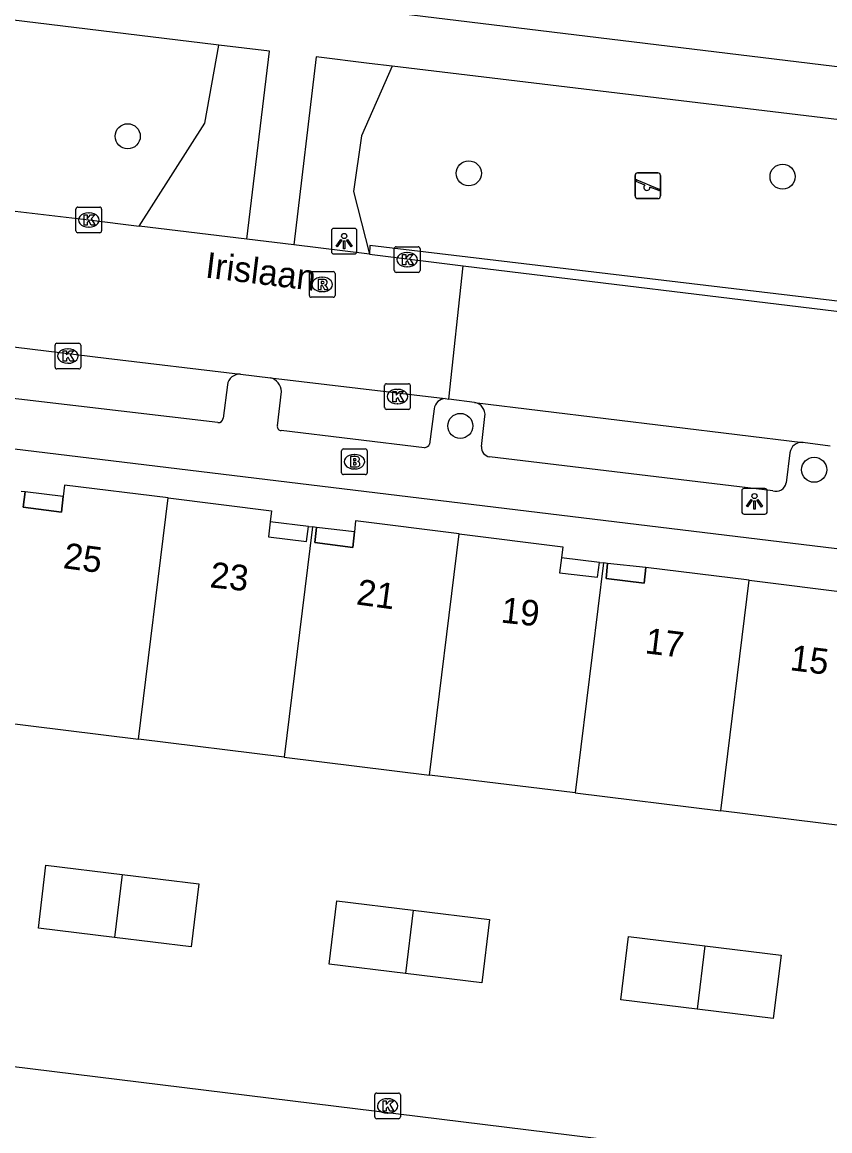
# Model space of a CAD drawing. Extents: x 161696 to 162377, y 380761 to 381673.
# Drawn here: x 162175.94 to 162207.43, y 381491.3 to 381534.51 of the extents above; entities that cross this region are included whole.
import ezdxf

# ---------------------------------------------------------------- set-up
doc = ezdxf.new("R2010")
doc.units = 0
for name, color, linetype in [('IMGEO_Boom', 7, 'Continuous'), ('IMGEO_Brandkraan', 7, 'Continuous'), ('IMGEO_Groenvoorziening', 7, 'Continuous'), ('IMGEO_Kolk', 7, 'Continuous'), ('IMGEO_Lichtpunt', 7, 'Continuous'), ('IMGEO_Openbare_ruimte_label', 7, 'Continuous'), ('IMGEO_Pand', 7, 'Continuous'), ('IMGEO_Pand_nummerreeks', 7, 'Continuous'), ('IMGEO_Pand_overbouw', 7, 'Continuous'), ('IMGEO_Rijbaan_lokaal_open', 7, 'Continuous'), ('IMGEO_Rioolput', 7, 'Continuous'), ('IMGEO_Speelvoorziening', 7, 'Continuous'), ('IMGEO_Voetpad_open', 7, 'Continuous')]:
    doc.layers.add(name, color=color, linetype=linetype)

msp = doc.modelspace()

# ---------------------------------------------------------------- linework, layer by layer
at = {"layer": 'IMGEO_Boom'}
for centre in [(162180.059, 381530.066), (162193.355, 381528.622), (162205.586, 381528.492), (162193.024, 381518.778), (162206.818, 381517.069)]:
    msp.add_circle(centre, 0.489, dxfattribs=at)
at = {"layer": 'IMGEO_Brandkraan'}
for p, q in [((162188.394, 381516.954), (162188.394, 381517.806)), ((162188.469, 381517.88), (162189.321, 381517.88)), ((162188.882, 381517.66), (162188.907, 381517.66)), ((162189.395, 381517.806), (162189.395, 381516.954)), ((162189.321, 381516.88), (162188.469, 381516.88)), ((162188.905, 381517.1), (162188.88, 381517.1))]:
    msp.add_line(p, q, dxfattribs=at)
for points in [[(162188.394, 381516.954), (162188.394, 381517.806)], [(162188.469, 381517.88), (162189.321, 381517.88)], [(162189.395, 381517.806), (162189.395, 381516.954)], [(162188.742, 381517.58), (162188.742, 381517.18), (162188.955, 381517.18)], [(162188.973, 381517.58), (162188.742, 381517.58)], [(162188.921, 381517.499), (162188.867, 381517.499), (162188.867, 381517.423)], [(162188.867, 381517.423), (162188.92, 381517.423)], [(162188.929, 381517.347), (162188.867, 381517.347), (162188.867, 381517.266)], [(162188.867, 381517.266), (162188.929, 381517.266)], [(162189.321, 381516.88), (162188.469, 381516.88)]]:
    msp.add_lwpolyline(points, dxfattribs=at)
for centre, radius, start, end in [((162188.471, 381517.804), 0.0765, 91.552, 178.448), ((162188.471, 381517.804), 0.0765, 91.552, 178.448), ((162189.319, 381517.804), 0.0765, 1.552, 88.448), ((162189.319, 381517.804), 0.0765, 1.552, 88.448), ((162188.922, 381517.461), 0.0379, 267.8285, 90.9355), ((162188.93, 381517.306), 0.0404, 269.8759, 90.5077), ((162188.977, 381517.435), 0.145, 59.4692, 91.5367), ((162189.002, 381517.482), 0.0922, 285.5137, 58.1501), ((162189.007, 381517.29), 0.105, 301.3115, 78.989), ((162188.471, 381516.956), 0.0765, 181.552, 268.448), ((162188.471, 381516.956), 0.0765, 181.552, 268.448), ((162188.961, 381517.431), 0.251, 268.6676, 293.5347), ((162189.319, 381516.956), 0.0765, 271.552, 358.448), ((162189.319, 381516.956), 0.0765, 271.552, 358.448)]:
    msp.add_arc(centre, radius, start, end, dxfattribs=at)
for centre, major_axis, ratio, start_param, end_param in [((162188.881, 381517.38), (-0.387, 0.002), 0.722429, 4.712389, 7.853982), ((162188.906, 381517.38), (-0.39, 0.002), 0.717154, 1.570796, 4.712389)]:
    msp.add_ellipse(centre, major_axis=major_axis, ratio=ratio, start_param=start_param, end_param=end_param, dxfattribs=at)
at = {"layer": 'IMGEO_Groenvoorziening'}
for points in [[(162180.51, 381526.564), (162183.066, 381530.571), (162183.61, 381533.62)], [(162190.371, 381532.793), (162189.177, 381530.086), (162188.867, 381527.912), (162189.48, 381525.468)], [(162214.568, 381522.405), (162214.607, 381522.818), (162189.494, 381525.811), (162189.48, 381525.468)]]:
    msp.add_lwpolyline(points, dxfattribs=at)
at = {"layer": 'IMGEO_Kolk'}
for p, q in [((162178.04, 381526.378), (162178.04, 381527.23)), ((162178.115, 381527.304), (162178.967, 381527.304)), ((162179.041, 381527.23), (162179.041, 381526.378)), ((162178.528, 381527.084), (162178.553, 381527.084)), ((162178.967, 381526.304), (162178.115, 381526.304)), ((162178.551, 381526.524), (162178.526, 381526.524)), ((162190.452, 381524.832), (162190.452, 381525.684)), ((162190.527, 381525.758), (162191.379, 381525.758)), ((162190.94, 381525.538), (162190.965, 381525.538)), ((162191.453, 381525.684), (162191.453, 381524.832)), ((162191.379, 381524.758), (162190.527, 381524.758)), ((162190.963, 381524.978), (162190.938, 381524.978)), ((162177.3, 381521.999), (162178.152, 381521.999)), ((162177.225, 381521.073), (162177.225, 381521.925)), ((162177.713, 381521.779), (162177.738, 381521.779)), ((162178.226, 381521.925), (162178.226, 381521.073)), ((162177.736, 381521.219), (162177.711, 381521.219)), ((162178.152, 381520.999), (162177.3, 381520.999)), ((162190.075, 381519.496), (162190.075, 381520.348)), ((162190.15, 381520.422), (162191.002, 381520.422)), ((162191.076, 381520.348), (162191.076, 381519.496)), ((162190.563, 381520.202), (162190.588, 381520.202)), ((162191.002, 381519.422), (162190.15, 381519.422)), ((162190.586, 381519.642), (162190.561, 381519.642)), ((162189.69, 381491.849), (162189.69, 381492.701)), ((162189.765, 381492.775), (162190.617, 381492.775)), ((162190.691, 381492.701), (162190.691, 381491.849)), ((162190.178, 381492.555), (162190.203, 381492.555)), ((162190.617, 381491.775), (162189.765, 381491.775)), ((162190.201, 381491.995), (162190.176, 381491.995))]:
    msp.add_line(p, q, dxfattribs=at)
for points in [[(162178.04, 381526.378), (162178.04, 381527.23)], [(162178.115, 381527.304), (162178.967, 381527.304)], [(162179.041, 381527.23), (162179.041, 381526.378)], [(162178.361, 381527.004), (162178.484, 381527.004), (162178.484, 381526.853), (162178.614, 381527.004), (162178.778, 381527.004), (162178.632, 381526.853), (162178.785, 381526.604), (162178.633, 381526.604), (162178.548, 381526.768), (162178.484, 381526.701), (162178.484, 381526.604), (162178.361, 381526.604), (162178.361, 381527.004)], [(162178.967, 381526.304), (162178.115, 381526.304)], [(162190.452, 381524.832), (162190.452, 381525.684)], [(162190.527, 381525.758), (162191.379, 381525.758)], [(162190.773, 381525.458), (162190.896, 381525.458), (162190.896, 381525.307), (162191.026, 381525.458), (162191.19, 381525.458), (162191.044, 381525.307), (162191.197, 381525.058), (162191.045, 381525.058), (162190.96, 381525.222), (162190.896, 381525.155), (162190.896, 381525.058), (162190.773, 381525.058), (162190.773, 381525.458)], [(162191.453, 381525.684), (162191.453, 381524.832)], [(162191.379, 381524.758), (162190.527, 381524.758)], [(162177.3, 381521.999), (162178.152, 381521.999)], [(162177.225, 381521.073), (162177.225, 381521.925)], [(162177.546, 381521.699), (162177.669, 381521.699), (162177.669, 381521.548), (162177.799, 381521.699), (162177.963, 381521.699), (162177.817, 381521.548), (162177.97, 381521.299), (162177.818, 381521.299), (162177.733, 381521.463), (162177.669, 381521.396), (162177.669, 381521.299), (162177.546, 381521.299), (162177.546, 381521.699)], [(162178.226, 381521.925), (162178.226, 381521.073)], [(162178.152, 381520.999), (162177.3, 381520.999)], [(162190.075, 381519.496), (162190.075, 381520.348)], [(162190.15, 381520.422), (162191.002, 381520.422)], [(162191.076, 381520.348), (162191.076, 381519.496)], [(162190.396, 381520.122), (162190.519, 381520.122), (162190.519, 381519.971), (162190.649, 381520.122), (162190.813, 381520.122), (162190.667, 381519.971), (162190.82, 381519.722), (162190.668, 381519.722), (162190.583, 381519.886), (162190.519, 381519.819), (162190.519, 381519.722), (162190.396, 381519.722), (162190.396, 381520.122)], [(162191.002, 381519.422), (162190.15, 381519.422)], [(162189.69, 381491.849), (162189.69, 381492.701)], [(162189.765, 381492.775), (162190.617, 381492.775)], [(162190.691, 381492.701), (162190.691, 381491.849)], [(162190.011, 381492.475), (162190.134, 381492.475), (162190.134, 381492.324), (162190.264, 381492.475), (162190.428, 381492.475), (162190.282, 381492.324), (162190.435, 381492.075), (162190.283, 381492.075), (162190.198, 381492.239), (162190.134, 381492.172), (162190.134, 381492.075), (162190.011, 381492.075), (162190.011, 381492.475)], [(162190.617, 381491.775), (162189.765, 381491.775)]]:
    msp.add_lwpolyline(points, dxfattribs=at)
for centre, start, end in [((162178.117, 381527.228), 91.552, 178.448), ((162178.117, 381527.228), 91.552, 178.448), ((162178.965, 381527.228), 1.552, 88.448), ((162178.965, 381527.228), 1.552, 88.448), ((162178.117, 381526.38), 181.552, 268.448), ((162178.117, 381526.38), 181.552, 268.448), ((162178.965, 381526.38), 271.552, 358.448), ((162178.965, 381526.38), 271.552, 358.448), ((162190.529, 381525.682), 91.552, 178.448), ((162190.529, 381525.682), 91.552, 178.448), ((162191.377, 381525.682), 1.552, 88.448), ((162191.377, 381525.682), 1.552, 88.448), ((162190.529, 381524.834), 181.552, 268.448), ((162190.529, 381524.834), 181.552, 268.448), ((162191.377, 381524.834), 271.552, 358.448), ((162191.377, 381524.834), 271.552, 358.448), ((162177.302, 381521.923), 91.552, 178.448), ((162177.302, 381521.923), 91.552, 178.448), ((162178.15, 381521.923), 1.552, 88.448), ((162178.15, 381521.923), 1.552, 88.448), ((162177.302, 381521.075), 181.552, 268.448), ((162177.302, 381521.075), 181.552, 268.448), ((162178.15, 381521.075), 271.552, 358.448), ((162178.15, 381521.075), 271.552, 358.448), ((162190.152, 381520.346), 91.552, 178.448), ((162190.152, 381520.346), 91.552, 178.448), ((162191, 381520.346), 1.552, 88.448), ((162191, 381520.346), 1.552, 88.448), ((162190.152, 381519.498), 181.552, 268.448), ((162190.152, 381519.498), 181.552, 268.448), ((162191, 381519.498), 271.552, 358.448), ((162191, 381519.498), 271.552, 358.448), ((162189.767, 381492.699), 91.552, 178.448), ((162189.767, 381492.699), 91.552, 178.448), ((162190.615, 381492.699), 1.552, 88.448), ((162190.615, 381492.699), 1.552, 88.448), ((162189.767, 381491.851), 181.552, 268.448), ((162189.767, 381491.851), 181.552, 268.448), ((162190.615, 381491.851), 271.552, 358.448), ((162190.615, 381491.851), 271.552, 358.448)]:
    msp.add_arc(centre, 0.0765, start, end, dxfattribs=at)
for centre, major_axis, ratio, start_param, end_param in [((162178.527, 381526.804), (-0.387, 0.002), 0.722429, 4.712389, 7.853982), ((162178.552, 381526.804), (-0.39, 0.002), 0.717154, 1.570796, 4.712389), ((162190.939, 381525.258), (-0.387, 0.002), 0.722429, 4.712389, 7.853982), ((162190.964, 381525.258), (-0.39, 0.002), 0.717154, 1.570796, 4.712389), ((162177.712, 381521.499), (-0.387, 0.002), 0.722429, 4.712389, 7.853982), ((162177.737, 381521.499), (-0.39, 0.002), 0.717154, 1.570796, 4.712389), ((162190.562, 381519.922), (-0.387, 0.002), 0.722429, 4.712389, 7.853982), ((162190.587, 381519.922), (-0.39, 0.002), 0.717154, 1.570796, 4.712389), ((162190.177, 381492.275), (-0.387, 0.002), 0.722429, 4.712389, 7.853982), ((162190.202, 381492.275), (-0.39, 0.002), 0.717154, 1.570796, 4.712389)]:
    msp.add_ellipse(centre, major_axis=major_axis, ratio=ratio, start_param=start_param, end_param=end_param, dxfattribs=at)
at = {"layer": 'IMGEO_Lichtpunt'}
for p, q in [((162187.999, 381526.381), (162187.999, 381525.574)), ((162187.999, 381526.381), (162187.999, 381525.574)), ((162188.901, 381526.476), (162188.093, 381526.476)), ((162188.901, 381526.476), (162188.093, 381526.476)), ((162188.995, 381525.574), (162188.995, 381526.381)), ((162188.995, 381525.574), (162188.995, 381526.381)), ((162188.093, 381525.48), (162188.901, 381525.48)), ((162188.093, 381525.48), (162188.901, 381525.48)), ((162203.994, 381516.244), (162203.994, 381515.437)), ((162203.994, 381516.244), (162203.994, 381515.437)), ((162204.896, 381516.339), (162204.088, 381516.339)), ((162204.896, 381516.339), (162204.088, 381516.339)), ((162204.99, 381515.437), (162204.99, 381516.244)), ((162204.99, 381515.437), (162204.99, 381516.244)), ((162204.088, 381515.343), (162204.896, 381515.343)), ((162204.088, 381515.343), (162204.896, 381515.343))]:
    msp.add_line(p, q, dxfattribs=at)
for points in [[(162188.373, 381526.045), (162188.412, 381526.017), (162188.224, 381525.755), (162188.186, 381525.782), (162188.373, 381526.045)], [(162188.475, 381525.997), (162188.522, 381525.997), (162188.522, 381525.675), (162188.475, 381525.675), (162188.475, 381525.997)], [(162188.585, 381526.017), (162188.623, 381526.044), (162188.81, 381525.782), (162188.771, 381525.754), (162188.585, 381526.017)], [(162204.368, 381515.908), (162204.407, 381515.88), (162204.219, 381515.618), (162204.181, 381515.645), (162204.368, 381515.908)], [(162204.47, 381515.86), (162204.517, 381515.86), (162204.517, 381515.538), (162204.47, 381515.538), (162204.47, 381515.86)], [(162204.58, 381515.88), (162204.618, 381515.907), (162204.805, 381515.645), (162204.766, 381515.617), (162204.58, 381515.88)]]:
    msp.add_lwpolyline(points, dxfattribs=at)
for centre in [(162188.498, 381526.179), (162204.493, 381516.042)]:
    msp.add_circle(centre, 0.0994, dxfattribs=at)
for centre, start, end in [((162188.093, 381526.381), 90, 180), ((162188.093, 381526.381), 90, 180), ((162188.901, 381526.381), 0, 90), ((162188.901, 381526.381), 0, 90), ((162188.093, 381525.574), 180, 270), ((162188.093, 381525.574), 180, 270), ((162188.901, 381525.574), 270, 0), ((162188.901, 381525.574), 270, 360), ((162204.088, 381516.244), 90, 180), ((162204.088, 381516.244), 90, 180), ((162204.896, 381516.244), 0, 90), ((162204.896, 381516.244), 0, 90), ((162204.088, 381515.437), 180, 270), ((162204.088, 381515.437), 180, 270), ((162204.896, 381515.437), 270, 0), ((162204.896, 381515.437), 270, 360)]:
    msp.add_arc(centre, 0.0946, start, end, dxfattribs=at)
at = {"layer": 'IMGEO_Pand'}
for points in [[(162181.632, 381515.969), (162177.598, 381516.472), (162177.545, 381516.024), (162177.473, 381515.414), (162175.985, 381515.607), (162176.062, 381516.202), (162175.904, 381516.223)], [(162180.474, 381506.57), (162181.632, 381515.969)], [(162181.632, 381515.969), (162185.665, 381515.466), (162185.614, 381515.04), (162185.544, 381514.456), (162187.034, 381514.278), (162187.103, 381514.862), (162187.263, 381514.841)], [(162192.979, 381514.571), (162188.939, 381515.074), (162188.896, 381514.644), (162188.836, 381514.044), (162187.348, 381514.234), (162187.423, 381514.821), (162187.263, 381514.841)], [(162187.263, 381514.841), (162186.158, 381505.869)], [(162191.82, 381505.171), (162192.979, 381514.571)], [(162192.979, 381514.571), (162197.018, 381514.069), (162196.964, 381513.635), (162196.891, 381513.047), (162198.375, 381512.88), (162198.452, 381513.457), (162198.606, 381513.437)], [(162198.606, 381513.437), (162197.501, 381504.471)], [(162204.291, 381512.764), (162200.256, 381513.265), (162200.193, 381512.645), (162198.704, 381512.831), (162198.759, 381513.417), (162198.606, 381513.437)], [(162203.183, 381503.771), (162204.291, 381512.764)], [(162204.291, 381512.764), (162208.326, 381512.264), (162208.253, 381511.668), (162209.744, 381511.495), (162209.811, 381512.091), (162209.975, 381512.07)], [(162174.801, 381507.27), (162180.474, 381506.57)], [(162186.158, 381505.869), (162180.474, 381506.57)], [(162186.158, 381505.869), (162191.82, 381505.171)], [(162197.501, 381504.471), (162191.82, 381505.171)], [(162197.501, 381504.471), (162203.183, 381503.771)], [(162208.866, 381503.07), (162203.183, 381503.771)], [(162179.55, 381498.835), (162176.575, 381499.196), (162176.873, 381501.658), (162179.849, 381501.297)], [(162179.849, 381501.297), (162182.825, 381500.936), (162182.527, 381498.474), (162179.55, 381498.835)], [(162179.849, 381501.297), (162179.55, 381498.835)], [(162190.889, 381497.438), (162187.917, 381497.8), (162188.216, 381500.261), (162191.188, 381499.9)], [(162191.188, 381499.9), (162194.159, 381499.538), (162193.86, 381497.076), (162190.889, 381497.438)], [(162191.188, 381499.9), (162190.889, 381497.438)], [(162202.253, 381496.049), (162199.278, 381496.412), (162199.578, 381498.874), (162202.552, 381498.511)], [(162202.552, 381498.511), (162205.527, 381498.148), (162205.226, 381495.686), (162202.253, 381496.049)], [(162202.552, 381498.511), (162202.253, 381496.049)]]:
    msp.add_lwpolyline(points, dxfattribs=at)
at = {"layer": 'IMGEO_Pand_overbouw'}
for points in [[(162176.062, 381516.202), (162175.985, 381515.607), (162177.473, 381515.414), (162177.545, 381516.024)], [(162187.103, 381514.862), (162185.614, 381515.04), (162185.544, 381514.456), (162187.034, 381514.278)], [(162188.896, 381514.644), (162187.423, 381514.821), (162187.348, 381514.234), (162188.836, 381514.044)], [(162196.964, 381513.635), (162196.891, 381513.047), (162198.375, 381512.88), (162198.452, 381513.457)], [(162200.256, 381513.265), (162198.759, 381513.417), (162198.704, 381512.831), (162200.193, 381512.645)]]:
    msp.add_lwpolyline(points, close=True, dxfattribs=at)
at = {"layer": 'IMGEO_Rijbaan_lokaal_open'}
for points in [[(162175.45, 381527.174), (162178.541, 381526.804), (162180.51, 381526.564)], [(162184.705, 381526.051), (162180.51, 381526.564)], [(162186.529, 381525.829), (162184.705, 381526.051)], [(162189.48, 381525.468), (162186.529, 381525.829)], [(162189.48, 381525.468), (162193.138, 381525.022)], [(162192.571, 381519.826), (162193.138, 381525.022)], [(162193.138, 381525.022), (162208.117, 381523.192)], [(162171.605, 381522.342), (162173.355, 381522.131), (162179.221, 381521.424), (162184.451, 381520.794)], [(162184.451, 381520.794), (162185.623, 381520.652)], [(162185.623, 381520.652), (162192.438, 381519.842)], [(162192.438, 381519.842), (162192.571, 381519.826)], [(162193.582, 381519.691), (162192.571, 381519.826)], [(162193.582, 381519.691), (162206.383, 381518.134)], [(162207.447, 381517.989), (162206.383, 381518.134)]]:
    msp.add_lwpolyline(points, dxfattribs=at)
at = {"layer": 'IMGEO_Rioolput'}
for p, q in [((162187.14, 381523.864), (162187.14, 381524.716)), ((162187.215, 381524.79), (162188.067, 381524.79)), ((162187.628, 381524.57), (162187.653, 381524.57)), ((162188.141, 381524.716), (162188.141, 381523.864)), ((162188.067, 381523.79), (162187.215, 381523.79)), ((162187.651, 381524.01), (162187.626, 381524.01))]:
    msp.add_line(p, q, dxfattribs=at)
for points in [[(162187.14, 381523.864), (162187.14, 381524.716)], [(162187.215, 381524.79), (162188.067, 381524.79)], [(162188.141, 381524.716), (162188.141, 381523.864)], [(162187.729, 381524.488), (162187.477, 381524.49), (162187.477, 381524.09)], [(162187.477, 381524.09), (162187.601, 381524.09), (162187.601, 381524.252), (162187.612, 381524.252)], [(162187.655, 381524.409), (162187.601, 381524.409), (162187.601, 381524.328)], [(162187.601, 381524.328), (162187.653, 381524.328)], [(162187.659, 381524.223), (162187.73, 381524.09), (162187.87, 381524.09), (162187.805, 381524.216)], [(162188.067, 381523.79), (162187.215, 381523.79)]]:
    msp.add_lwpolyline(points, dxfattribs=at)
for centre, radius, start, end in [((162187.217, 381524.714), 0.0765, 91.552, 178.448), ((162187.217, 381524.714), 0.0765, 91.552, 178.448), ((162188.065, 381524.714), 0.0765, 1.552, 88.448), ((162188.065, 381524.714), 0.0765, 1.552, 88.448), ((162187.611, 381524.199), 0.0533, 26.0293, 88.6989), ((162187.637, 381524.517), 0.19, 274.7715, 282.9687), ((162187.661, 381524.313), 0.0964, 77.0061, 93.1865), ((162187.675, 381524.37), 0.0378, 276.6634, 79.6772), ((162187.728, 381524.378), 0.109, 350.3612, 89.416), ((162187.726, 381524.378), 0.112, 277.5842, 350.9817), ((162187.71, 381524.163), 0.108, 29.5134, 73.7905), ((162187.217, 381523.866), 0.0765, 181.552, 268.448), ((162187.217, 381523.866), 0.0765, 181.552, 268.448), ((162188.065, 381523.866), 0.0765, 271.552, 358.448), ((162188.065, 381523.866), 0.0765, 271.552, 358.448)]:
    msp.add_arc(centre, radius, start, end, dxfattribs=at)
for centre, major_axis, ratio, start_param, end_param in [((162187.627, 381524.29), (-0.387, 0.002), 0.722429, 4.712389, 7.853982), ((162187.652, 381524.29), (-0.39, 0.002), 0.717154, 1.570796, 4.712389)]:
    msp.add_ellipse(centre, major_axis=major_axis, ratio=ratio, start_param=start_param, end_param=end_param, dxfattribs=at)
at = {"layer": 'IMGEO_Speelvoorziening'}
for p, q in [((162199.836, 381527.739), (162199.836, 381528.539)), ((162199.836, 381528.539), (162199.836, 381527.739)), ((162199.936, 381528.639), (162200.726, 381528.639)), ((162200.726, 381528.639), (162199.936, 381528.639)), ((162200.826, 381528.539), (162200.826, 381527.739)), ((162200.826, 381527.739), (162200.826, 381528.539)), ((162200.219, 381528.167), (162199.88, 381528.304)), ((162199.905, 381528.364), (162200.781, 381528.011)), ((162200.757, 381527.951), (162200.417, 381528.088)), ((162200.726, 381527.639), (162199.936, 381527.639)), ((162199.936, 381527.639), (162200.726, 381527.639))]:
    msp.add_line(p, q, dxfattribs=at)
for centre, radius, start, end in [((162199.936, 381528.539), 0.1, 90, 180), ((162199.936, 381528.539), 0.1, 90, 180), ((162200.726, 381528.539), 0.1, 0, 90), ((162200.726, 381528.539), 0.1, 360, 90), ((162199.893, 381528.334), 0.0327, 68.078, 248.078), ((162200.298, 381528.077), 0.12, 130.9928, 5.1632), ((162200.769, 381527.981), 0.0327, 248.078, 68.078), ((162199.936, 381527.739), 0.1, 180, 270), ((162199.936, 381527.739), 0.1, 180, 270), ((162200.726, 381527.739), 0.1, 270, 0), ((162200.726, 381527.739), 0.1, 270, 0)]:
    msp.add_arc(centre, radius, start, end, dxfattribs=at)
at = {"layer": 'IMGEO_Voetpad_open'}
for points in [[(162149.766, 381539.833), (162149.934, 381539.813), (162208.465, 381532.697)], [(162183.61, 381533.62), (162183.51, 381533.632), (162151.585, 381537.526)], [(162184.705, 381526.051), (162185.586, 381533.379), (162183.61, 381533.62)], [(162190.371, 381532.793), (162189.474, 381532.901), (162187.401, 381533.166), (162186.529, 381525.829)], [(162218.243, 381529.365), (162208.451, 381530.627), (162190.371, 381532.793)], [(162147.501, 381521.45), (162147.825, 381521.413), (162158.982, 381519.974), (162159.019, 381519.9), (162259.168, 381507.762), (162258.857, 381504.761)], [(162183.576, 381518.904), (162172.032, 381520.265)], [(162183.945, 381520.38), (162183.782, 381519.075)], [(162185.892, 381518.777), (162186.05, 381520.119)], [(162192.005, 381519.447), (162191.829, 381518.071)], [(162193.856, 381517.97), (162193.985, 381519.145)], [(162191.633, 381517.928), (162186.041, 381518.595)], [(162205.872, 381517.724), (162205.733, 381516.556)], [(162205.206, 381516.246), (162194.168, 381517.575)], [(162240.238, 381485.857), (162239.644, 381480.865), (162162.216, 381490.404), (162162.835, 381495.381), (162240.238, 381485.857)]]:
    msp.add_lwpolyline(points, dxfattribs=at)
for centre, radius, start, end in [((162184.427, 381520.307), 0.487, 87.1389, 171.4399), ((162185.48, 381520.1), 0.57, 1.9136, 75.4847), ((162192.452, 381519.391), 0.451, 91.8313, 172.9133), ((162193.499, 381519.208), 0.49, 352.585, 80.2767), ((162183.586, 381519.102), 0.198, 267.1681, 352.2238), ((162186.046, 381518.751), 0.156, 170.3016, 268.3115), ((162191.608, 381518.169), 0.242, 276.0248, 336.2036), ((162206.336, 381517.669), 0.467, 84.206, 173.2775), ((162194.212, 381517.93), 0.358, 173.6573, 262.9512), ((162205.331, 381516.637), 0.41, 252.3038, 348.6273)]:
    msp.add_arc(centre, radius, start, end, dxfattribs=at)

# ---------------------------------------------------------------- texts
at = {"layer": 'IMGEO_Openbare_ruimte_label'}
msp.add_text('Irislaan', height=1, rotation=352.9957, dxfattribs=at).set_placement((162183.052, 381524.564))
at = {"layer": 'IMGEO_Pand_nummerreeks'}
for s, rotation, p in [('25', 352.474, (162177.512, 381513.238)), ('23', 354.0468, (162183.234, 381512.488)), ('21', 352.2722, (162188.939, 381511.824)), ('19', 353.8516, (162194.576, 381511.118)), ('17', 353.0345, (162200.194, 381509.92)), ('15', 352.8461, (162205.843, 381509.262))]:
    msp.add_text(s, height=1, rotation=rotation, dxfattribs=at).set_placement(p)

doc.saveas('drawing.dxf')
